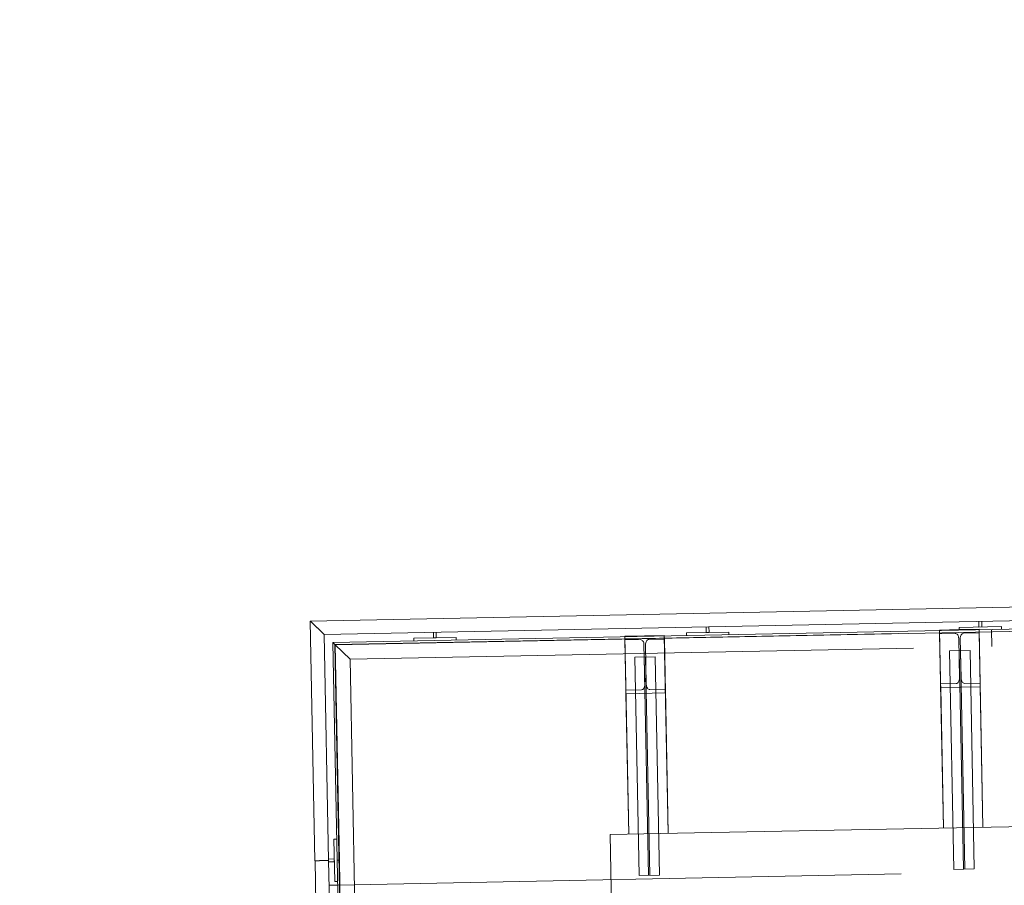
# Model space of a CAD drawing. Header units: metres. Extents: x 135583 to 135939, y 457896 to 458258.
# Tile 423 of 599: x 135737.84 to 135741.34, y 458039.42 to 458042.49. Entities that reach past the tile are written whole.
import ezdxf

# ---------------------------------------------------------------- set-up
doc = ezdxf.new("R2010")
doc.units = ezdxf.units.M
doc.linetypes.add('Hidden', pattern=[4, 2, -2])
doc.layers.add('NIEUWE INSTALLATIE', color=250, linetype='Continuous', lineweight=0)

msp = doc.modelspace()

# ---------------------------------------------------------------- linework, layer by layer
at = {"layer": 'NIEUWE INSTALLATIE'}
for p, q in [((135742.145, 458040.4222), (135738.8756, 458040.3576)), ((135738.8756, 458040.3576), (135738.8924, 458039.5074)), ((135738.9249, 458040.3103), (135742.1943, 458040.3749)), ((135741.2479, 458040.3567), (135741.2483, 458040.3362)), ((135741.2583, 458040.3364), (135741.2579, 458040.3569)), ((135742.2249, 458040.3454), (135738.9555, 458040.2808)), ((135742.233, 458040.3376), (135738.9637, 458040.2727)), ((135738.9637, 458040.273), (135742.233, 458040.3376)), ((135740.2801, 458040.3375), (135740.2805, 458040.317)), ((135740.2905, 458040.3172), (135740.2901, 458040.3377)), ((135741.1086, 458040.3255), (135741.1785, 458040.3269)), ((135741.3283, 458040.3377), (135741.1783, 458040.3348)), ((135741.1783, 458040.3348), (135741.1785, 458040.3248)), ((135741.2483, 458040.3362), (135741.2583, 458040.3364)), ((135741.3285, 458040.3277), (135741.3283, 458040.3377)), ((135738.9407, 458039.5084), (135738.9249, 458040.3103)), ((135739.3927, 458040.2995), (135739.2427, 458040.2965)), ((135739.2427, 458040.2965), (135739.2429, 458040.2865)), ((135739.3123, 458040.3184), (135739.3127, 458040.2979)), ((135739.3127, 458040.2979), (135739.3227, 458040.2981)), ((135739.3227, 458040.2981), (135739.3223, 458040.3186)), ((135739.3929, 458040.2895), (135739.3927, 458040.2995)), ((135739.9918, 458040.3034), (135740.1318, 458040.3062)), ((135740.3605, 458040.3186), (135740.2105, 458040.3156)), ((135740.2105, 458040.3156), (135740.2107, 458040.3056)), ((135740.2805, 458040.317), (135740.2905, 458040.3172)), ((135740.3607, 458040.3086), (135740.3605, 458040.3186)), ((135738.9637, 458040.273), (135738.9555, 458040.2808)), ((135738.9555, 458040.2808), (135738.9708, 458039.509)), ((135738.9788, 458039.5091), (135738.9637, 458040.273)), ((135738.9637, 458040.2727), (135738.9837, 458039.2592)), ((135738.9693, 458039.584), (135738.9593, 458039.5838)), ((135738.9593, 458039.5838), (135738.9622, 458039.4338)), ((135738.8925, 458039.5074), (135738.8954, 458039.3575)), ((135738.9166, 458039.5079), (135738.9104, 458039.5078)), ((135738.9407, 458039.5084), (135738.94, 458039.5084)), ((135738.9607, 458039.5138), (135738.9401, 458039.5134)), ((135738.9403, 458039.5034), (135738.9609, 458039.5038)), ((135738.9437, 458039.3584), (135738.9408, 458039.5084)), ((135738.9609, 458039.5038), (135738.9607, 458039.5138)), ((135738.9788, 458039.5091), (135738.9708, 458039.509)), ((135738.9788, 458039.5091), (135738.9708, 458039.509)), ((135738.9708, 458039.509), (135738.9757, 458039.259)), ((135738.9837, 458039.2592), (135738.9788, 458039.5091)), ((135738.9417, 458039.4204), (135738.9725, 458039.421)), ((135738.9417, 458039.4204), (135738.9725, 458039.421)), ((135738.9622, 458039.4338), (135738.9722, 458039.434))]:
    msp.add_line(p, q, dxfattribs=at)
at = {"layer": 'NIEUWE INSTALLATIE', "linetype": 'Hidden'}
for p, q in [((135738.9627, 458040.274), (135741.2926, 458040.32)), ((135738.9627, 458040.274), (135741.2926, 458040.32)), ((135741.1224, 458039.6235), (135741.1086, 458040.3255)), ((135741.1088, 458040.3125), (135741.1086, 458040.3255)), ((135741.1224, 458039.6235), (135741.1086, 458040.3255)), ((135741.1088, 458040.3125), (135741.1086, 458040.3255)), ((135741.1785, 458040.3269), (135741.2485, 458040.3282)), ((135741.1785, 458040.3269), (135741.2485, 458040.3282)), ((135741.2485, 458040.3282), (135741.2624, 458039.6263)), ((135741.2485, 458040.3282), (135741.2488, 458040.3152)), ((135741.2485, 458040.3282), (135741.2624, 458039.6263)), ((135741.2485, 458040.3282), (135741.2488, 458040.3152)), ((135741.2925, 458040.327), (135741.2937, 458040.267)), ((135741.2925, 458040.327), (135741.2937, 458040.267)), ((135740.0057, 458039.6014), (135739.9918, 458040.3034)), ((135739.992, 458040.2904), (135739.9918, 458040.3034)), ((135740.0057, 458039.6014), (135739.9918, 458040.3034)), ((135739.992, 458040.2904), (135739.9918, 458040.3034)), ((135740.0473, 458040.2915), (135739.992, 458040.2904)), ((135740.0473, 458040.2915), (135739.992, 458040.2904)), ((135740.0057, 458039.6014), (135739.992, 458040.2904)), ((135740.0057, 458039.6014), (135739.992, 458040.2904)), ((135740.132, 458040.2931), (135740.0768, 458040.2921)), ((135740.132, 458040.2931), (135740.0768, 458040.2921)), ((135740.1318, 458040.3062), (135740.1456, 458039.6042)), ((135740.1318, 458040.3062), (135740.132, 458040.2931)), ((135740.1318, 458040.3062), (135740.1456, 458039.6042)), ((135740.1318, 458040.3062), (135740.132, 458040.2931)), ((135740.132, 458040.2931), (135740.1456, 458039.6042)), ((135740.132, 458040.2931), (135740.1456, 458039.6042)), ((135741.1641, 458040.3135), (135741.1088, 458040.3125)), ((135741.1641, 458040.3135), (135741.1088, 458040.3125)), ((135741.1224, 458039.6235), (135741.1088, 458040.3125)), ((135741.1224, 458039.6235), (135741.1088, 458040.3125)), ((135741.1792, 458040.1545), (135741.1764, 458040.2954)), ((135741.1792, 458040.1545), (135741.1764, 458040.2954)), ((135741.1819, 458040.2955), (135741.1847, 458040.1546)), ((135741.1819, 458040.2955), (135741.1847, 458040.1546)), ((135741.2488, 458040.3152), (135741.1936, 458040.3141)), ((135741.2488, 458040.3152), (135741.1936, 458040.3141)), ((135741.2488, 458040.3152), (135741.2624, 458039.6263)), ((135741.2488, 458040.3152), (135741.2624, 458039.6263)), ((135738.9832, 458039.2342), (135738.9627, 458040.274)), ((135738.9832, 458039.2342), (135738.9627, 458040.274)), ((135739.0167, 458040.222), (135738.9637, 458040.2729)), ((135738.9637, 458040.2729), (135739.0167, 458040.222)), ((135739.0167, 458040.222), (135738.9637, 458040.2729)), ((135738.9637, 458040.2729), (135739.0167, 458040.222)), ((135739.0167, 458040.222), (135741.2937, 458040.267)), ((135739.0167, 458040.222), (135741.2937, 458040.267)), ((135740.0624, 458040.1324), (135740.0596, 458040.2733)), ((135740.0624, 458040.1324), (135740.0596, 458040.2733)), ((135740.0651, 458040.2734), (135740.0679, 458040.1325)), ((135740.0651, 458040.2734), (135740.0679, 458040.1325)), ((135741.1435, 458040.2514), (135741.2165, 458040.2528)), ((135741.1435, 458040.2514), (135741.2165, 458040.2528)), ((135741.1435, 458040.2514), (135741.1588, 458039.4769)), ((135741.1435, 458040.2514), (135741.1588, 458039.4769)), ((135741.1777, 458040.252), (135741.193, 458039.4776)), ((135741.1777, 458040.252), (135741.193, 458039.4776)), ((135741.1824, 458040.2521), (135741.1977, 458039.4777)), ((135741.1824, 458040.2521), (135741.1977, 458039.4777)), ((135741.2318, 458039.4783), (135741.2165, 458040.2528)), ((135741.2318, 458039.4783), (135741.2165, 458040.2528)), ((135739.0362, 458039.2352), (135739.0167, 458040.222)), ((135739.0362, 458039.2352), (135739.0167, 458040.222)), ((135740.0268, 458040.2293), (135740.0997, 458040.2307)), ((135740.0268, 458040.2293), (135740.0997, 458040.2307)), ((135740.0268, 458040.2293), (135740.0421, 458039.4548)), ((135740.0268, 458040.2293), (135740.0421, 458039.4548)), ((135740.0609, 458040.23), (135740.0762, 458039.4555)), ((135740.0609, 458040.23), (135740.0762, 458039.4555)), ((135740.0609, 458040.23), (135740.0762, 458039.4555)), ((135740.0656, 458040.23), (135740.0809, 458039.4556)), ((135740.0656, 458040.23), (135740.0809, 458039.4556)), ((135740.0656, 458040.23), (135740.0809, 458039.4556)), ((135740.115, 458039.4563), (135740.0997, 458040.2307)), ((135740.115, 458039.4563), (135740.0997, 458040.2307)), ((135739.9956, 458040.1127), (135740.0508, 458040.1138)), ((135739.9956, 458040.1127), (135740.0508, 458040.1138)), ((135740.0057, 458039.6014), (135739.9956, 458040.1127)), ((135739.9958, 458040.0997), (135739.9956, 458040.1127)), ((135740.0057, 458039.6014), (135739.9956, 458040.1127)), ((135739.9958, 458040.0997), (135739.9956, 458040.1127)), ((135740.0803, 458040.1144), (135740.1355, 458040.1155)), ((135740.0803, 458040.1144), (135740.1355, 458040.1155)), ((135740.1456, 458039.6042), (135740.1355, 458040.1155)), ((135740.1355, 458040.1155), (135740.1358, 458040.1025)), ((135740.1456, 458039.6042), (135740.1355, 458040.1155)), ((135740.1355, 458040.1155), (135740.1358, 458040.1025)), ((135741.1123, 458040.1348), (135741.1676, 458040.1359)), ((135741.1123, 458040.1348), (135741.1676, 458040.1359)), ((135741.1224, 458039.6235), (135741.1123, 458040.1348)), ((135741.1126, 458040.1218), (135741.1123, 458040.1348)), ((135741.1224, 458039.6235), (135741.1123, 458040.1348)), ((135741.1126, 458040.1218), (135741.1123, 458040.1348)), ((135741.2526, 458040.1246), (135741.1126, 458040.1218)), ((135741.2526, 458040.1246), (135741.1126, 458040.1218)), ((135741.1224, 458039.6235), (135741.1126, 458040.1218)), ((135741.1224, 458039.6235), (135741.1126, 458040.1218)), ((135741.1971, 458040.1365), (135741.2523, 458040.1376)), ((135741.1971, 458040.1365), (135741.2523, 458040.1376)), ((135741.2624, 458039.6263), (135741.2523, 458040.1376)), ((135741.2523, 458040.1376), (135741.2526, 458040.1246)), ((135741.2624, 458039.6263), (135741.2523, 458040.1376)), ((135741.2523, 458040.1376), (135741.2526, 458040.1246)), ((135741.2624, 458039.6263), (135741.2526, 458040.1246)), ((135741.2624, 458039.6263), (135741.2526, 458040.1246)), ((135740.1358, 458040.1025), (135739.9958, 458040.0997)), ((135740.1358, 458040.1025), (135739.9958, 458040.0997)), ((135740.0057, 458039.6014), (135739.9958, 458040.0997)), ((135740.0057, 458039.6014), (135739.9958, 458040.0997)), ((135740.1456, 458039.6042), (135740.1358, 458040.1025)), ((135740.1456, 458039.6042), (135740.1358, 458040.1025)), ((135740.2391, 458039.6061), (135743.2385, 458039.6653)), ((135740.2391, 458039.6061), (135743.2385, 458039.6653)), ((135740.2391, 458039.6061), (135739.9392, 458039.6001)), ((135740.2391, 458039.6061), (135739.9392, 458039.6001)), ((135739.9451, 458039.3002), (135739.9392, 458039.6001)), ((135739.9451, 458039.3002), (135739.9392, 458039.6001)), ((135738.9726, 458039.421), (135742.2419, 458039.4856)), ((135738.9726, 458039.421), (135742.2419, 458039.4856)), ((135738.9726, 458039.421), (135742.2419, 458039.4856)), ((135738.9726, 458039.421), (135742.2419, 458039.4856)), ((135740.115, 458039.4563), (135740.0421, 458039.4548)), ((135740.115, 458039.4563), (135740.0421, 458039.4548)), ((135741.2318, 458039.4783), (135741.1588, 458039.4769)), ((135741.2318, 458039.4783), (135741.1588, 458039.4769))]:
    msp.add_line(p, q, dxfattribs=at)
at = {"layer": 'NIEUWE INSTALLATIE', "linetype": 'Hidden', "flags": 128}
for points in [[(135740.0596, 458040.2733), (135740.0593, 458040.2769), (135740.0586, 458040.2803), (135740.0574, 458040.2835), (135740.0559, 458040.2863), (135740.054, 458040.2885), (135740.0519, 458040.2902), (135740.0496, 458040.2912), (135740.0473, 458040.2915)], [(135740.0596, 458040.2733), (135740.0593, 458040.2769), (135740.0586, 458040.2803), (135740.0574, 458040.2835), (135740.0559, 458040.2863), (135740.054, 458040.2885), (135740.0519, 458040.2902), (135740.0496, 458040.2912), (135740.0473, 458040.2915)], [(135740.0768, 458040.2921), (135740.0744, 458040.2917), (135740.0722, 458040.2906), (135740.0702, 458040.2888), (135740.0684, 458040.2865), (135740.067, 458040.2837), (135740.0659, 458040.2805), (135740.0653, 458040.277), (135740.0651, 458040.2734)], [(135740.0768, 458040.2921), (135740.0744, 458040.2917), (135740.0722, 458040.2906), (135740.0702, 458040.2888), (135740.0684, 458040.2865), (135740.067, 458040.2837), (135740.0659, 458040.2805), (135740.0653, 458040.277), (135740.0651, 458040.2734)], [(135741.1764, 458040.2954), (135741.1761, 458040.299), (135741.1754, 458040.3024), (135741.1742, 458040.3056), (135741.1727, 458040.3083), (135741.1708, 458040.3106), (135741.1687, 458040.3122), (135741.1664, 458040.3132), (135741.1641, 458040.3135)], [(135741.1764, 458040.2954), (135741.1761, 458040.299), (135741.1754, 458040.3024), (135741.1742, 458040.3056), (135741.1727, 458040.3083), (135741.1708, 458040.3106), (135741.1687, 458040.3122), (135741.1664, 458040.3132), (135741.1641, 458040.3135)], [(135741.1936, 458040.3141), (135741.1912, 458040.3137), (135741.189, 458040.3126), (135741.187, 458040.3109), (135741.1852, 458040.3086), (135741.1837, 458040.3058), (135741.1827, 458040.3026), (135741.1821, 458040.2991), (135741.1819, 458040.2955)], [(135741.1936, 458040.3141), (135741.1912, 458040.3137), (135741.189, 458040.3126), (135741.187, 458040.3109), (135741.1852, 458040.3086), (135741.1837, 458040.3058), (135741.1827, 458040.3026), (135741.1821, 458040.2991), (135741.1819, 458040.2955)], [(135741.1676, 458040.1359), (135741.1699, 458040.1363), (135741.1721, 458040.1374), (135741.1742, 458040.1391), (135741.176, 458040.1414), (135741.1774, 458040.1443), (135741.1784, 458040.1475), (135741.179, 458040.1509), (135741.1792, 458040.1545)], [(135741.1676, 458040.1359), (135741.1699, 458040.1363), (135741.1721, 458040.1374), (135741.1742, 458040.1391), (135741.176, 458040.1414), (135741.1774, 458040.1443), (135741.1784, 458040.1475), (135741.179, 458040.1509), (135741.1792, 458040.1545)], [(135741.1847, 458040.1546), (135741.185, 458040.151), (135741.1858, 458040.1476), (135741.1869, 458040.1445), (135741.1885, 458040.1417), (135741.1903, 458040.1394), (135741.1924, 458040.1378), (135741.1947, 458040.1368), (135741.1971, 458040.1365)], [(135741.1847, 458040.1546), (135741.185, 458040.151), (135741.1858, 458040.1476), (135741.1869, 458040.1445), (135741.1885, 458040.1417), (135741.1903, 458040.1394), (135741.1924, 458040.1378), (135741.1947, 458040.1368), (135741.1971, 458040.1365)], [(135740.0508, 458040.1138), (135740.0531, 458040.1142), (135740.0554, 458040.1153), (135740.0574, 458040.1171), (135740.0592, 458040.1194), (135740.0606, 458040.1222), (135740.0617, 458040.1254), (135740.0623, 458040.1288), (135740.0624, 458040.1324)], [(135740.0508, 458040.1138), (135740.0531, 458040.1142), (135740.0554, 458040.1153), (135740.0574, 458040.1171), (135740.0592, 458040.1194), (135740.0606, 458040.1222), (135740.0617, 458040.1254), (135740.0623, 458040.1288), (135740.0624, 458040.1324)], [(135740.0679, 458040.1325), (135740.0682, 458040.129), (135740.069, 458040.1255), (135740.0701, 458040.1224), (135740.0717, 458040.1196), (135740.0736, 458040.1174), (135740.0757, 458040.1157), (135740.0779, 458040.1147), (135740.0803, 458040.1144)], [(135740.0679, 458040.1325), (135740.0682, 458040.129), (135740.069, 458040.1255), (135740.0701, 458040.1224), (135740.0717, 458040.1196), (135740.0736, 458040.1174), (135740.0757, 458040.1157), (135740.0779, 458040.1147), (135740.0803, 458040.1144)]]:
    msp.add_lwpolyline(points, dxfattribs=at)
at = {"layer": 'NIEUWE INSTALLATIE'}
for radius, start, end in [(11.1, 264.0927, 318.99293), (11.095, 264.09292, 318.99081)]:
    msp.add_arc((135734.1873, 458053.4492), radius, start, end, dxfattribs=at)
for major_axis, ratio, start_param, end_param in [((0.0241, 0.0005), 0.000001, 4.544011, 10.471976), ((0.0241, 0.0005), 0.000001, 0.523598, 4.781703), ((-0.0241, -0.0005), 0.000001, 0, 3.926991), ((0.0241, 0.0005), 0.000001, 2.490222, 2.617994), ((-0.0241, -0.0005), 0.000001, 5.327869, 5.497787), ((-0.0241, -0.0005), 0.000001, 4.713317, 5.063268), ((0.0241, 0.0005), 0.000001, 4.714228, 4.974188), ((0.0241, 0.0005), 0.000001, 0.785398, 1.44559), ((-0.0225, -0.0089), 1, 2.577116, 2.712123)]:
    msp.add_ellipse((135738.9166, 458039.5079), major_axis=major_axis, ratio=ratio, start_param=start_param, end_param=end_param, dxfattribs=at)
msp.add_open_spline([(135738.9249, 458040.3103), (135738.9249, 458040.3103), (135738.9245, 458040.3107), (135738.9231, 458040.312), (135738.9217, 458040.3134), (135738.9202, 458040.3148), (135738.9188, 458040.3161), (135738.9173, 458040.3175), (135738.9153, 458040.3195), (135738.9131, 458040.3216), (135738.9112, 458040.3235), (135738.9097, 458040.3249), (135738.9082, 458040.3263), (135738.9066, 458040.3278), (135738.9051, 458040.3293), (135738.9035, 458040.3308), (135738.9019, 458040.3324), (135738.9003, 458040.3339), (135738.8987, 458040.3355), (135738.8971, 458040.337), (135738.8955, 458040.3386), (135738.8939, 458040.3401), (135738.8923, 458040.3415), (135738.8908, 458040.343), (135738.8894, 458040.3444), (135738.8879, 458040.3458), (135738.8866, 458040.3471), (135738.8848, 458040.3488), (135738.8832, 458040.3503), (135738.8817, 458040.3517), (135738.8804, 458040.3531), (135738.8789, 458040.3545), (135738.8775, 458040.3559), (135738.8761, 458040.3572), (135738.8756, 458040.3576), (135738.8756, 458040.3576)], degree=3, knots=[0, 0, 0, 0, 0.083333, 0.125, 0.166667, 0.208333, 0.229167, 0.25, 0.291667, 0.333333, 0.354167, 0.375, 0.395833, 0.416667, 0.4375, 0.458333, 0.479167, 0.5, 0.520833, 0.541667, 0.5625, 0.583333, 0.604167, 0.625, 0.645833, 0.666667, 0.6875, 0.708333, 0.75, 0.770833, 0.791667, 0.833333, 0.875, 0.916667, 1, 1, 1, 1], dxfattribs=at)
for points in [[(135738.8925, 458039.5074), (135738.8925, 458039.5061), (135738.8926, 458039.5047), (135738.8929, 458039.5034)], [(135738.9405, 458039.5043), (135738.9407, 458039.5057), (135738.9408, 458039.507), (135738.9408, 458039.5084)]]:
    msp.add_open_spline(points, degree=3, dxfattribs=at)

doc.saveas('drawing.dxf')
